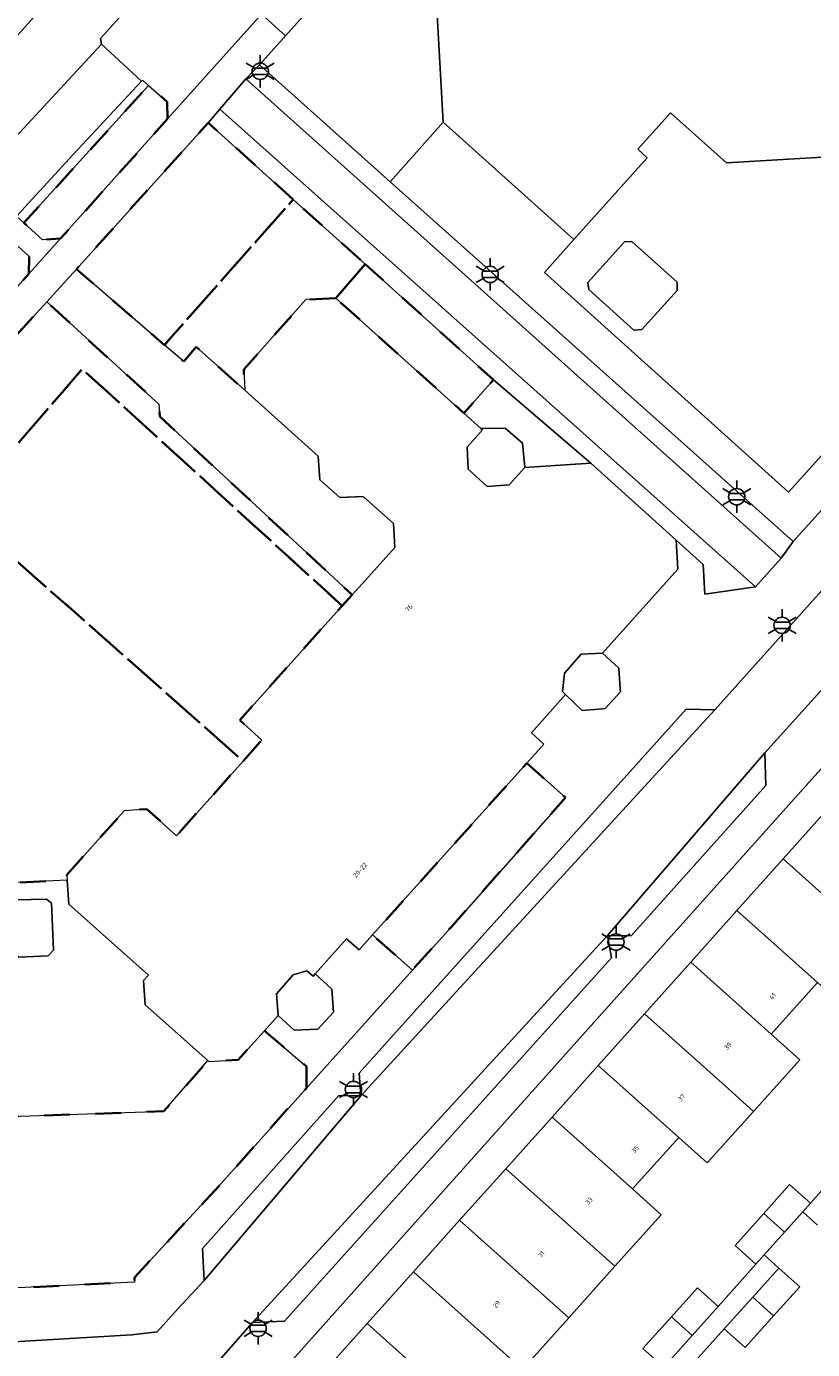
# Model space of a CAD drawing. Extents: x 105780 to 185197, y 477999 to 525027.
# Tile 68 of 562: x 106127 to 106188, y 478834 to 478938. Entities that reach past the tile are written whole.
import ezdxf
from ezdxf.enums import TextEntityAlignment as Align

# ---------------------------------------------------------------- set-up
doc = ezdxf.new("R2010")
doc.units = 0
doc.linetypes.add('XX-HIDDEN', pattern=[4, 2, -2])
for name, color, linetype, lineweight in [('B-GV-GR-MATERIAALGRENS-G', 252, 'XX-HIDDEN', 35), ('B-RO-IE-MEUBILAIR_WEGMEUBILAIR-S', 252, 'Continuous', 25), ('B-XX-KG-KADASTRAAL_BEBOUWING-G', 252, 'Continuous', 20), ('B1-WE-OG-BEBOUWING-T18', 7, 'Continuous', 18), ('B1-WE-OG-TERREIN_ERF-GV', 252, 'Continuous', 18), ('B1-WE-VH-VERHARDING_BETONSTRAATSTEEN-GV', 252, 'Continuous', 18), ('B1-WE-VH-VERHARDING_OPEN-GV', 252, 'Continuous', 18), ('B1-WE-VH-VERHARDING_TEGEL-GV', 252, 'Continuous', 18)]:
    doc.layers.add(name, color=color, linetype=linetype, lineweight=lineweight)
doc.styles.add('NLCS-ISO', font='NLCS-ISO.ttf')
doc.styles.add('NLCS-ISO-M200-T18', font='NLCS-ISO.ttf', dxfattribs={"height": 0.36})

# ---------------------------------------------------------------- blocks, each defined once
blk = doc.blocks.new('B-SIE-WEG_LICHTMAST-SO')
at = {"ltscale": 0.1}
for p, q in [((0, 1.27), (0, 2.53)), ((-1.1, 0.63), (-2.19, 1.27)), ((1.1, 0.63), (2.19, 1.27)), ((-1.1, -0.63), (-2.19, -1.27)), ((0, -1.27), (0, -2.53)), ((1.1, -0.63), (2.19, -1.27))]:
    blk.add_line(p, q, dxfattribs=at)
at = {"flags": 128}
for points in [[(-1.16, 0.5), (1.16, 0.5)], [(-1.16, -0.5), (1.16, -0.5)]]:
    blk.add_lwpolyline(points, dxfattribs=at)
at = {"ltscale": 0.1}
blk.add_circle((0, 0), 1.27, dxfattribs=at)
at = {"style": 'NLCS-ISO'}
blk.add_attdef('TYPE', text='', height=1.8, dxfattribs=at).set_placement((0, 2.53), align=Align.BOTTOM_CENTER)

msp = doc.modelspace()

# ---------------------------------------------------------------- linework, layer by layer
at = {"layer": 'B-GV-GR-MATERIAALGRENS-G', "flags": 128}
for points in [[(106137.633, 478930.443), (106137.596, 478931.781), (106136.143, 478933.04), (106126.425, 478922.332), (106127.883, 478921.01), (106129.284, 478921.107)], [(106147.427, 478924.156), (106140.793, 478930.128), (106130.515, 478918.722), (106137.385, 478912.798)], [(106150.751, 478916.458), (106153.041, 478919.101), (106148.956, 478922.779), (106147.427, 478924.156), (106137.385, 478912.798), (106138.883, 478911.507), (106139.868, 478912.649), (106143.639, 478909.269), (106143.561, 478910.895), (106148.416, 478916.34)], [(106125.35, 478921.046), (106115.358, 478910.21), (106114.933, 478910.73), (106111.875, 478913.43), (106111.518, 478913.499), (106111.275, 478913.391), (106109.709, 478911.584), (106109.644, 478911.352), (106109.655, 478910.922), (106109.782, 478910.679), (106113.938, 478905.452), (106115.474, 478905.718), (106126.818, 478918.348), (106126.828, 478919.706)], [(106153.041, 478919.101), (106150.751, 478916.458), (106160.739, 478907.489), (106163.05, 478910.09)], [(106151.242, 478892.459), (106152.021, 478893.314), (106137.019, 478907.21), (106136.943, 478908.196), (106128.205, 478916.159), (106126.858, 478914.681), (106116.579, 478903.257), (106116.975, 478898.869), (106118.368, 478870.865), (106123.72, 478870.764), (106129.795, 478871.037), (106129.768, 478871.464), (106134.231, 478876.452), (106136.015, 478876.595), (106138.323, 478874.513), (106143.523, 478880.34), (106121.409, 478899.879), (106130.978, 478910.926)], [(106143.523, 478880.34), (106144.978, 478881.971), (106143.25, 478883.541), (106151.242, 478892.459), (106130.978, 478910.926), (106121.409, 478899.879)], [(106166.821, 478879.127), (106165.633, 478880.177), (106153.611, 478866.777), (106156.72, 478864.028), (106159.731, 478867.369), (106168.673, 478877.491)], [(106148.449, 478854.828), (106148.463, 478856.512), (106145.177, 478859.293), (106143.129, 478857.033), (106140.844, 478856.902), (106140.765, 478856.973), (106137.323, 478853.013), (106124.637, 478852.575), (106123.72, 478870.764), (106118.368, 478870.865), (106119.45, 478849.148), (106120.051, 478839.305), (106120.072, 478838.957), (106120.577, 478838.982), (106135.048, 478839.689), (106135.059, 478840.043), (106141.777, 478847.351)]]:
    msp.add_lwpolyline(points, close=True, dxfattribs=at)
at = {"layer": 'B-XX-KG-KADASTRAAL_BEBOUWING-G', "flags": 128}
for points in [[(106202.18, 478946.08), (106201.658, 478955.361), (106187.511, 478968.023), (106178.278, 478967.504), (106174.176, 478962.944), (106177.66, 478959.804), (106174.302, 478956.047), (106170.815, 478952.145), (106168.569, 478954.159), (106162.795, 478947.691), (106165.027, 478945.697), (106163.16, 478943.627), (106162.675, 478944.047), (106158.587, 478939.487), (106159.107, 478930.195), (106169.32, 478921.039), (106175.041, 478927.416), (106174.3, 478928.081), (106176.852, 478930.926), (106181.207, 478927.023), (106190.475, 478927.551), (106194.582, 478932.111), (106191.866, 478934.546)], [(106171.534, 478888.746), (106177.411, 478895.3), (106177.3, 478897.569), (106170.626, 478903.583), (106165.485, 478903.247), (106164.278, 478901.903), (106162.55, 478901.769), (106161.065, 478903.116), (106160.98, 478904.832), (106162.184, 478906.191), (106162.068, 478906.295), (106160.739, 478907.489), (106150.751, 478916.458), (106148.416, 478916.34), (106143.561, 478910.895), (106143.639, 478909.269), (106149.379, 478904.125), (106149.512, 478902.277), (106151.064, 478900.89), (106152.88, 478900.986), (106155.237, 478898.874), (106155.339, 478896.998), (106152.589, 478893.937), (106152.021, 478893.314), (106151.242, 478892.459), (106143.25, 478883.541), (106144.978, 478881.971), (106143.523, 478880.34), (106138.323, 478874.513), (106136.015, 478876.595), (106134.231, 478876.452), (106129.768, 478871.464), (106129.795, 478871.037), (106129.913, 478869.166), (106136.136, 478863.625), (106135.761, 478863.218), (106135.888, 478861.334), (106140.765, 478856.973), (106140.844, 478856.902), (106143.129, 478857.033), (106145.177, 478859.293), (106146.259, 478860.486), (106146.124, 478862.169), (106147.423, 478863.664), (106148.5, 478863.975), (106148.985, 478863.563), (106149.139, 478863.735), (106151.587, 478866.477), (106152.564, 478865.611), (106153.611, 478866.777), (106165.633, 478880.177), (106166.969, 478881.666), (106166.007, 478882.537), (106168.666, 478885.539), (106168.425, 478885.761), (106168.57, 478887.202), (106169.872, 478888.671)], [(106185.638, 478872.71), (106191.917, 478867.081), (106195.659, 478871.257), (106189.382, 478876.894)], [(106185.638, 478872.71), (106182.034, 478868.682), (106188.311, 478863.054), (106190.538, 478861.058), (106194.145, 478865.084), (106191.917, 478867.081)], [(106182.034, 478868.682), (106178.428, 478864.652), (106184.703, 478859.027), (106188.311, 478863.054)], [(106184.703, 478859.027), (106178.428, 478864.652), (106174.824, 478860.625), (106181.102, 478855.008), (106183.329, 478853.012), (106186.93, 478857.031)], [(106174.824, 478860.625), (106171.219, 478856.596), (106177.494, 478850.981), (106179.721, 478848.985), (106183.329, 478853.012), (106181.102, 478855.008)], [(106171.219, 478856.596), (106167.614, 478852.567), (106173.887, 478846.954), (106177.494, 478850.981)], [(106173.887, 478846.954), (106167.614, 478852.567), (106164.009, 478848.538), (106172.517, 478840.924), (106176.124, 478844.95)], [(106164.009, 478848.538), (106160.404, 478844.509), (106168.91, 478836.898), (106172.517, 478840.924)], [(106187.757, 478845.838), (106186.137, 478847.292), (106184.124, 478845.048), (106185.75, 478843.593), (106187.161, 478845.172)], [(106160.404, 478844.509), (106156.798, 478840.479), (106165.302, 478832.871), (106168.91, 478836.898)], [(106185.75, 478843.593), (106184.124, 478845.048), (106181.883, 478842.551), (106183.512, 478841.089), (106184.151, 478841.804)], [(106156.798, 478840.479), (106153.194, 478836.451), (106159.457, 478830.847), (106161.694, 478828.843), (106165.302, 478832.871)], [(106185.296, 478840.78), (106183.261, 478838.513), (106184.894, 478837.052), (106186.926, 478839.317)], [(106180.567, 478837.793), (106178.947, 478839.247), (106176.918, 478836.986), (106178.544, 478835.53)], [(106184.894, 478837.052), (106183.261, 478838.513), (106181.041, 478836.04), (106182.672, 478834.576)], [(106178.544, 478835.53), (106176.918, 478836.986), (106174.693, 478834.506), (106176.322, 478833.044)], [(106153.194, 478836.451), (106149.453, 478832.27), (106155.718, 478826.673), (106159.457, 478830.847)]]:
    msp.add_lwpolyline(points, close=True, dxfattribs=at)
at = {"layer": 'B1-WE-OG-TERREIN_ERF-GV', "flags": 128}
for points in [[(106174.302, 478956.047), (106172.734, 478957.471), (106174.693, 478959.761), (106170.653, 478963.512), (106146.831, 478936.928), (106144.802, 478934.664), (106154.993, 478925.523), (106159.107, 478930.195), (106158.587, 478939.487), (106162.675, 478944.047), (106163.16, 478943.627), (106165.027, 478945.697), (106162.795, 478947.691), (106168.569, 478954.159), (106170.815, 478952.145)], [(106202.18, 478946.08), (106191.866, 478934.546), (106194.582, 478932.111), (106190.475, 478927.551), (106181.207, 478927.023), (106176.852, 478930.926), (106174.3, 478928.081), (106175.041, 478927.416), (106169.32, 478921.039), (106167.015, 478918.469), (106186.056, 478901.331), (106194.064, 478910.206), (106204.804, 478922.171), (106215.534, 478934.145), (106213.787, 478935.878), (106213.903, 478936.445), (106214.738, 478937.543), (106211.169, 478940.778), (106209.655, 478939.152), (106202.329, 478945.997)], [(106159.107, 478930.195), (106154.993, 478925.523), (106164.809, 478916.759), (106170.141, 478911.998), (106186.415, 478897.468), (106196.16, 478908.254), (106194.064, 478910.206), (106186.056, 478901.331), (106167.015, 478918.469), (106169.32, 478921.039)], [(106177.367, 478917.059), (106174.605, 478913.997), (106173.997, 478913.964), (106170.471, 478917.123), (106170.402, 478917.67), (106173.266, 478920.846), (106173.835, 478920.877), (106177.362, 478917.698)], [(106177.367, 478917.059), (106177.362, 478917.698), (106173.835, 478920.877), (106173.266, 478920.846), (106170.402, 478917.67), (106170.471, 478917.123), (106173.997, 478913.964), (106174.605, 478913.997)], [(106181.041, 478836.04), (106183.261, 478838.513), (106185.296, 478840.78), (106184.151, 478841.804), (106183.512, 478841.089), (106180.567, 478837.793), (106178.544, 478835.53), (106176.322, 478833.044), (106173.37, 478829.74), (106171.339, 478827.467), (106169.125, 478824.991), (106165.39, 478820.811), (106163.23, 478818.396), (106164.381, 478817.553), (106166.635, 478819.986), (106168.792, 478822.39), (106170.889, 478824.727), (106173.848, 478828.024), (106176.018, 478830.443), (106178.102, 478832.765)]]:
    msp.add_lwpolyline(points, close=True, dxfattribs=at)
for points in [[(106188.095, 478879.185), (106170.203, 478859.176), (106146.944, 478833.166)], [(106149.453, 478832.27), (106153.194, 478836.451), (106156.798, 478840.479), (106160.404, 478844.509), (106164.009, 478848.538), (106167.614, 478852.567), (106171.219, 478856.596), (106174.824, 478860.625), (106178.428, 478864.652), (106182.034, 478868.682), (106185.638, 478872.71), (106189.382, 478876.894)], [(106188.311, 478863.054), (106184.703, 478859.027), (106186.93, 478857.031), (106183.329, 478853.012), (106179.721, 478848.985), (106177.494, 478850.981), (106173.887, 478846.954), (106176.124, 478844.95), (106172.517, 478840.924), (106168.91, 478836.898), (106165.302, 478832.871)], [(106176.322, 478833.044), (106174.693, 478834.506), (106176.918, 478836.986), (106178.947, 478839.247), (106180.567, 478837.793), (106183.512, 478841.089), (106181.883, 478842.551), (106184.124, 478845.048), (106186.137, 478847.292), (106187.757, 478845.838), (106190.753, 478849.191)], [(106190.753, 478849.191), (106187.757, 478845.838), (106187.161, 478845.172), (106188.313, 478844.142)], [(106188.313, 478844.142), (106187.161, 478845.172), (106185.75, 478843.593), (106184.151, 478841.804), (106185.296, 478840.78), (106186.926, 478839.317), (106184.894, 478837.052), (106182.672, 478834.576), (106181.041, 478836.04), (106178.102, 478832.765)]]:
    msp.add_lwpolyline(points, dxfattribs=at)
at = {"layer": 'B1-WE-VH-VERHARDING_BETONSTRAATSTEEN-GV', "flags": 128}
for points in [[(106111.275, 478913.391), (106132.473, 478936.279), (106132.4, 478936.717), (106136.453, 478941.24), (106132.7, 478944.592), (106131.902, 478943.68), (106130.474, 478942.077), (106129.648, 478941.151), (106121.474, 478931.988)], [(106234.432, 478944.538), (106196.098, 478901.931), (106180.319, 478884.341), (106152.695, 478854.223), (106140.491, 478839.821), (106138.402, 478837.577), (106136.825, 478835.798), (106134.828, 478835.567), (106120.784, 478834.733)], [(106126.496, 478829.796), (106127.782, 478830.069), (106139.193, 478830.77), (106144.237, 478836.533), (106171.924, 478866.721), (106184.202, 478880.984), (106189.734, 478887.132), (106193.231, 478891.013), (106196.191, 478894.297), (106209.708, 478908.713), (106229.367, 478930.545), (106238.243, 478941.197)]]:
    msp.add_lwpolyline(points, dxfattribs=at)
for points in [[(106144.94, 478938.622), (106143.75, 478938.44), (106142.278, 478939.773), (106141.825, 478940.183), (106141.749, 478940.327), (106138.582, 478943.221), (106138.144, 478943.128), (106136.453, 478941.24), (106132.4, 478936.717), (106132.473, 478936.279), (106135.581, 478933.382), (106135.697, 478933.427), (106136.143, 478933.04), (106137.596, 478931.781), (106137.633, 478930.443)], [(106124.556, 478921.389), (106124.49, 478921.571), (106122.139, 478923.703), (106122.035, 478923.87), (106122.026, 478924.061), (106123.058, 478925.183), (106123.346, 478925.215), (106125.506, 478923.278), (106125.954, 478922.954), (106130.266, 478927.673), (106135.581, 478933.382), (106132.473, 478936.279), (106111.275, 478913.391), (106111.518, 478913.499), (106111.875, 478913.43), (106114.933, 478910.73)], [(106123.346, 478925.215), (106123.058, 478925.183), (106122.026, 478924.061), (106122.035, 478923.87), (106122.139, 478923.703), (106124.49, 478921.571), (106124.556, 478921.389), (106124.748, 478921.574), (106125.35, 478921.046), (106126.828, 478919.706), (106126.818, 478918.348), (106129.284, 478921.107), (106127.883, 478921.01), (106126.425, 478922.332), (106125.873, 478922.814), (106125.954, 478922.954), (106125.506, 478923.278)], [(106180.319, 478884.341), (106178.08, 478884.385), (106154.779, 478858.459), (106152.56, 478855.99), (106152.695, 478854.223)], [(106184.279, 478878.435), (106184.202, 478880.984), (106171.924, 478866.721), (106173.784, 478866.694)], [(106172.259, 478864.999), (106171.924, 478866.721), (106144.237, 478836.533), (106146.756, 478836.637)], [(106152.695, 478854.223), (106150.988, 478854.243), (106140.36, 478842.31), (106140.491, 478839.821)]]:
    msp.add_lwpolyline(points, close=True, dxfattribs=at)
at = {"layer": 'B1-WE-VH-VERHARDING_OPEN-GV', "flags": 128}
for points in [[(106163.05, 478910.09), (106160.739, 478907.489), (106162.068, 478906.295), (106163.956, 478906.307), (106165.312, 478905.15), (106165.485, 478903.247), (106170.626, 478903.583)], [(106162.068, 478906.295), (106162.184, 478906.191), (106160.98, 478904.832), (106161.065, 478903.116), (106162.55, 478901.769), (106164.278, 478901.903), (106165.485, 478903.247), (106165.312, 478905.15), (106163.956, 478906.307)], [(106172.824, 478887.599), (106171.534, 478888.746), (106169.872, 478888.671), (106168.57, 478887.202), (106168.425, 478885.761), (106168.666, 478885.539), (106169.955, 478884.294), (106171.549, 478884.423), (106171.764, 478884.44), (106172.944, 478885.74), (106172.929, 478885.969)], [(106135.888, 478861.334), (106135.761, 478863.218), (106136.136, 478863.625), (106129.913, 478869.166), (106129.795, 478871.037), (106123.72, 478870.764), (106124.637, 478852.575), (106137.323, 478853.013), (106140.765, 478856.973)], [(106128.725, 478865.587), (106128.574, 478869.261), (106128.177, 478869.566), (106125.789, 478869.507), (106125.347, 478868.979), (106125.509, 478865.458), (106126.027, 478865.044), (106128.326, 478865.147)], [(106128.725, 478865.587), (106128.326, 478865.147), (106126.027, 478865.044), (106125.509, 478865.458), (106125.347, 478868.979), (106125.789, 478869.507), (106128.177, 478869.566), (106128.574, 478869.261)], [(106156.72, 478864.028), (106153.611, 478866.777), (106152.564, 478865.611), (106151.587, 478866.477), (106149.139, 478863.735), (106150.442, 478862.536), (106150.567, 478860.745), (106149.351, 478859.423), (106147.5, 478859.333), (106146.259, 478860.486), (106145.177, 478859.293), (106148.463, 478856.512), (106148.449, 478854.828)], [(106149.139, 478863.735), (106148.985, 478863.563), (106148.5, 478863.975), (106147.423, 478863.664), (106146.124, 478862.169), (106146.259, 478860.486), (106147.5, 478859.333), (106149.351, 478859.423), (106150.567, 478860.745), (106150.442, 478862.536)]]:
    msp.add_lwpolyline(points, close=True, dxfattribs=at)
at = {"layer": 'B1-WE-VH-VERHARDING_TEGEL-GV', "flags": 128}
for points in [[(106180.914, 478975.067), (106180.792, 478977.445), (106171.569, 478976.973), (106171.718, 478973.471), (106171.743, 478972.874), (106171.914, 478968.851), (106170.128, 478966.817), (106168.151, 478968.625), (106167.728, 478968.091), (106168.367, 478967.556), (106166.358, 478965.273), (106167.657, 478964.034), (106163.288, 478959.112), (106160.791, 478956.299), (106158.224, 478953.407), (106155.242, 478950.048), (106152.971, 478947.514), (106144.94, 478938.622), (106146.831, 478936.928), (106170.653, 478963.512), (106171.945, 478964.955)], [(106144.802, 478934.664), (106143.742, 478933.563), (106163.796, 478915.601), (106169.111, 478910.842), (106185.493, 478896.169), (106186.415, 478897.468), (106170.141, 478911.998), (106164.809, 478916.759), (106154.993, 478925.523)], [(106136.143, 478933.04), (106135.697, 478933.427), (106135.581, 478933.382), (106130.266, 478927.673), (106125.954, 478922.954), (106125.873, 478922.814), (106126.425, 478922.332)], [(106163.796, 478915.601), (106143.742, 478933.563), (106141.708, 478931.21), (106183.483, 478893.925), (106185.493, 478896.169), (106169.111, 478910.842)], [(106141.708, 478931.21), (106140.793, 478930.128), (106147.427, 478924.156), (106148.956, 478922.779), (106153.041, 478919.101), (106163.05, 478910.09), (106170.626, 478903.583), (106177.3, 478897.569), (106179.405, 478895.672), (106179.522, 478893.354), (106183.483, 478893.925)], [(106143.639, 478909.269), (106139.868, 478912.649), (106138.883, 478911.507), (106137.385, 478912.798), (106130.515, 478918.722), (106128.205, 478916.159), (106136.943, 478908.196), (106137.019, 478907.21), (106152.021, 478893.314), (106152.589, 478893.937), (106155.339, 478896.998), (106155.237, 478898.874), (106152.88, 478900.986), (106151.064, 478900.89), (106149.512, 478902.277), (106149.379, 478904.125)]]:
    msp.add_lwpolyline(points, close=True, dxfattribs=at)
for points in [[(106120.784, 478834.733), (106134.828, 478835.567), (106136.825, 478835.798), (106138.402, 478837.577), (106140.491, 478839.821), (106140.36, 478842.31), (106150.988, 478854.243), (106152.695, 478854.223), (106152.56, 478855.99), (106154.779, 478858.459), (106178.08, 478884.385), (106180.319, 478884.341), (106196.098, 478901.931), (106195.962, 478904.421), (106218.827, 478929.83), (106231.928, 478944.47)], [(106116.579, 478903.257), (106126.858, 478914.681), (106128.205, 478916.159), (106130.515, 478918.722), (106140.793, 478930.128), (106141.708, 478931.21), (106143.742, 478933.563), (106144.802, 478934.664), (106146.831, 478936.928), (106144.94, 478938.622), (106137.633, 478930.443), (106129.284, 478921.107), (106126.818, 478918.348), (106115.474, 478905.718)], [(106196.16, 478908.254), (106186.415, 478897.468), (106185.493, 478896.169), (106183.483, 478893.925), (106179.522, 478893.354), (106179.405, 478895.672), (106177.3, 478897.569), (106177.411, 478895.3), (106171.534, 478888.746), (106172.824, 478887.599), (106172.929, 478885.969), (106172.944, 478885.74), (106171.764, 478884.44), (106171.549, 478884.423), (106169.955, 478884.294), (106168.666, 478885.539), (106166.007, 478882.537), (106166.969, 478881.666), (106165.633, 478880.177), (106166.821, 478879.127), (106168.673, 478877.491), (106159.731, 478867.369), (106156.72, 478864.028), (106148.449, 478854.828), (106141.777, 478847.351), (106135.059, 478840.043), (106135.048, 478839.689), (106120.577, 478838.982)], [(106146.944, 478833.166), (106170.203, 478859.176), (106188.095, 478879.185), (106192.786, 478884.372), (106189.734, 478887.132), (106184.202, 478880.984), (106184.279, 478878.435), (106173.784, 478866.694), (106171.924, 478866.721), (106172.259, 478864.999), (106146.756, 478836.637), (106144.237, 478836.533), (106139.193, 478830.77)]]:
    msp.add_lwpolyline(points, dxfattribs=at)

# ---------------------------------------------------------------- block references
at = {"layer": 'B-RO-IE-MEUBILAIR_WEGMEUBILAIR-S', "xscale": 0.5, "yscale": 0.5, "zscale": 0.5}
for p in [(106144.85, 478934.155), (106162.787, 478918.305), (106182.016, 478900.963), (106185.554, 478890.931), (106172.599, 478866.219), (106152.123, 478854.717), (106144.689, 478836.086)]:
    msp.add_blockref('B-SIE-WEG_LICHTMAST-SO', p, dxfattribs=at)

# ---------------------------------------------------------------- texts
at = {"layer": 'B1-WE-OG-BEBOUWING-T18', "style": 'NLCS-ISO-M200-T18'}
for s, rotation, p in [('76', 48.1, (106156.45, 478892.277)), ('20-22', 48.2, (106152.641, 478871.838)), ('41', 48.2, (106184.804, 478861.989)), ('39', 48.2, (106181.323, 478858.103)), ('37', 48.2, (106177.716, 478854.076)), ('35', 48.2, (106174.109, 478850.049)), ('33', 48.2, (106170.501, 478846.022)), ('31', 48.2, (106166.768, 478841.856)), ('29', 48.2, (106163.286, 478837.969))]:
    msp.add_text(s, height=0.36, rotation=rotation, dxfattribs=at).set_placement(p, align=Align.MIDDLE)

doc.saveas('drawing.dxf')
